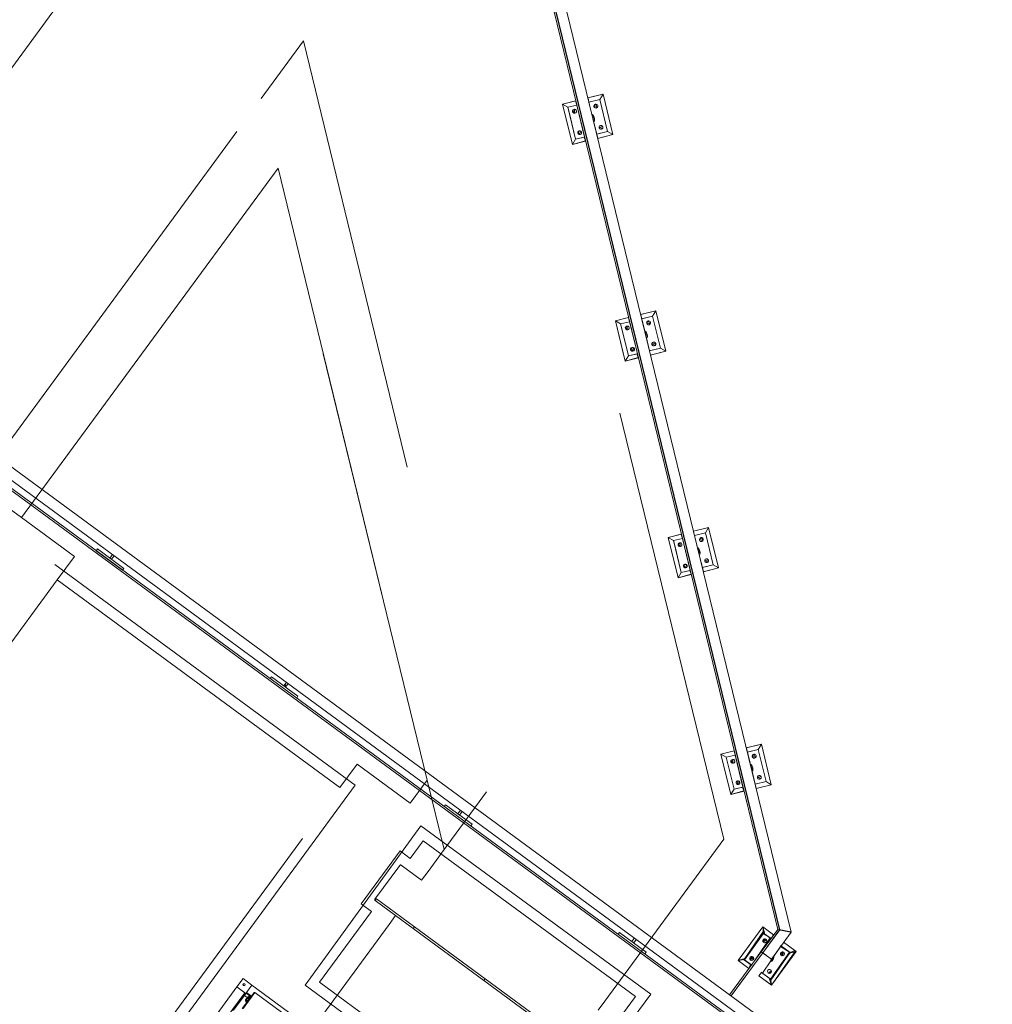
# Model space of a CAD drawing. Header units: metres. Extents: x 135583 to 135939, y 457896 to 458258.
# Tile 361 of 599: x 135800.24 to 135804.68, y 457932.14 to 457936.63. Entities that reach past the tile are written whole.
import ezdxf

# ---------------------------------------------------------------- set-up
doc = ezdxf.new("R2010")
doc.units = ezdxf.units.M
doc.linetypes.add('Hidden', pattern=[4, 2, -2])
doc.layers.add('NIEUWE INSTALLATIE', color=250, linetype='Continuous', lineweight=0)

msp = doc.modelspace()

# ---------------------------------------------------------------- linework, layer by layer
at = {"layer": 'NIEUWE INSTALLATIE'}
for p, q in [((135802.524, 457937.3014), (135803.6985, 457932.4819)), ((135803.7071, 457932.4801), (135802.5326, 457937.2996)), ((135802.5335, 457937.2994), (135803.7081, 457932.4799)), ((135803.7603, 457932.4695), (135802.5858, 457937.289)), ((135804.6772, 457931.3037), (135797.5223, 457936.5603)), ((135797.4937, 457936.5213), (135804.6097, 457931.2933)), ((135797.4712, 457936.4907), (135804.5565, 457931.2852)), ((135804.5677, 457931.2869), (135797.4759, 457936.4971)), ((135802.902, 457936.291), (135802.8318, 457936.2739)), ((135802.902, 457936.291), (135802.8331, 457936.2742)), ((135802.8873, 457936.2668), (135802.902, 457936.291)), ((135802.902, 457936.291), (135802.8873, 457936.2668)), ((135802.902, 457936.291), (135802.8873, 457936.2668)), ((135802.9469, 457936.1064), (135802.902, 457936.291)), ((135802.9469, 457936.1064), (135802.902, 457936.291)), ((135802.7776, 457936.2607), (135802.7174, 457936.246)), ((135802.777, 457936.2606), (135802.7174, 457936.246)), ((135802.7415, 457936.2313), (135802.7174, 457936.246)), ((135802.7174, 457936.246), (135802.7565, 457936.0856)), ((135802.7174, 457936.246), (135802.7415, 457936.2313)), ((135802.7174, 457936.246), (135802.7623, 457936.0614)), ((135802.7174, 457936.246), (135802.7415, 457936.2313)), ((135802.7415, 457936.2313), (135802.7823, 457936.2413)), ((135802.7823, 457936.2413), (135802.7415, 457936.2313)), ((135802.7415, 457936.2313), (135802.7823, 457936.2413)), ((135802.7823, 457936.2413), (135802.777, 457936.2606)), ((135802.8178, 457936.0955), (135802.7823, 457936.2413)), ((135802.7909, 457936.2434), (135802.7885, 457936.2497)), ((135802.7885, 457936.2497), (135802.7901, 457936.2432)), ((135802.7901, 457936.2432), (135802.7909, 457936.2434)), ((135802.8331, 457936.2742), (135802.8349, 457936.2668)), ((135802.8349, 457936.2668), (135802.8378, 457936.2548)), ((135802.8365, 457936.2545), (135802.8873, 457936.2668)), ((135802.8378, 457936.2548), (135802.8873, 457936.2668)), ((135802.8873, 457936.2668), (135802.8378, 457936.2548)), ((135802.8378, 457936.2548), (135802.8621, 457936.155)), ((135802.8691, 457936.2456), (135802.8599, 457936.2368)), ((135802.8599, 457936.2368), (135802.8691, 457936.2456)), ((135802.8599, 457936.2368), (135802.8751, 457936.2301)), ((135802.8751, 457936.2301), (135802.8599, 457936.2368)), ((135802.8751, 457936.2301), (135802.8691, 457936.2456)), ((135802.8691, 457936.2456), (135802.8751, 457936.2301)), ((135802.8873, 457936.2668), (135802.9228, 457936.1211)), ((135802.9228, 457936.1211), (135802.8873, 457936.2668)), ((135802.8873, 457936.2668), (135802.9228, 457936.1211)), ((135802.777, 457936.0856), (135802.7415, 457936.2313)), ((135802.7415, 457936.2313), (135802.7486, 457936.2022)), ((135802.777, 457936.0856), (135802.7415, 457936.2313)), ((135802.7486, 457936.2022), (135802.777, 457936.0856)), ((135802.7719, 457936.222), (135802.7631, 457936.2155)), ((135802.7631, 457936.2155), (135802.7719, 457936.222)), ((135802.7631, 457936.2155), (135802.7715, 457936.204)), ((135802.7715, 457936.204), (135802.7631, 457936.2155)), ((135802.7715, 457936.204), (135802.7719, 457936.222)), ((135802.7719, 457936.222), (135802.7715, 457936.204)), ((135802.8621, 457936.155), (135802.8733, 457936.1091)), ((135802.8019, 457936.122), (135802.7892, 457936.1223)), ((135802.7892, 457936.1223), (135802.7952, 457936.1068)), ((135802.7952, 457936.1068), (135802.7892, 457936.1223)), ((135802.7892, 457936.1223), (135802.8019, 457936.122)), ((135802.7952, 457936.1068), (135802.8019, 457936.122)), ((135802.8019, 457936.122), (135802.7952, 457936.1068)), ((135802.8264, 457936.0976), (135802.822, 457936.1121)), ((135802.822, 457936.1121), (135802.8256, 457936.0974)), ((135802.9228, 457936.1211), (135802.872, 457936.1087)), ((135802.9228, 457936.1211), (135802.8733, 457936.1091)), ((135802.8733, 457936.1091), (135802.9228, 457936.1211)), ((135802.8733, 457936.1091), (135802.8781, 457936.0896)), ((135802.8767, 457936.0893), (135802.9469, 457936.1064)), ((135802.8781, 457936.0896), (135802.9469, 457936.1064)), ((135802.9005, 457936.1438), (135802.8836, 457936.1397)), ((135802.8836, 457936.1397), (135802.9005, 457936.1438)), ((135802.8836, 457936.1397), (135802.9003, 457936.1348)), ((135802.9003, 457936.1348), (135802.8836, 457936.1397)), ((135802.9003, 457936.1348), (135802.9005, 457936.1438)), ((135802.9005, 457936.1438), (135802.9003, 457936.1348)), ((135802.9469, 457936.1064), (135802.9228, 457936.1211)), ((135802.9228, 457936.1211), (135802.9469, 457936.1064)), ((135802.9228, 457936.1211), (135802.9469, 457936.1064)), ((135802.7565, 457936.0856), (135802.7623, 457936.0614)), ((135802.777, 457936.0856), (135802.7623, 457936.0614)), ((135802.7623, 457936.0614), (135802.777, 457936.0856)), ((135802.7623, 457936.0614), (135802.777, 457936.0856)), ((135802.7623, 457936.0614), (135802.822, 457936.0783)), ((135802.7623, 457936.0614), (135802.8226, 457936.0761)), ((135802.777, 457936.0856), (135802.8178, 457936.0955)), ((135802.8178, 457936.0955), (135802.777, 457936.0856)), ((135802.816, 457936.0951), (135802.777, 457936.0856)), ((135802.822, 457936.0783), (135802.816, 457936.0951)), ((135802.8256, 457936.0974), (135802.8264, 457936.0976)), ((135802.8299, 457936.0833), (135802.829, 457936.0833)), ((135802.829, 457936.0833), (135802.8303, 457936.078)), ((135802.8303, 457936.078), (135802.8299, 457936.0833)), ((135803.1428, 457935.3029), (135803.0721, 457935.2857)), ((135803.1428, 457935.3029), (135803.0739, 457935.2861)), ((135803.1281, 457935.2787), (135803.1428, 457935.3029)), ((135803.1428, 457935.3029), (135803.1281, 457935.2787)), ((135803.1428, 457935.3029), (135803.1281, 457935.2787)), ((135803.1877, 457935.1183), (135803.1428, 457935.3029)), ((135803.1877, 457935.1183), (135803.1428, 457935.3029)), ((135803.0184, 457935.2726), (135802.9582, 457935.2579)), ((135803.0178, 457935.2725), (135802.9582, 457935.2579)), ((135802.9823, 457935.2432), (135802.9582, 457935.2579)), ((135802.9582, 457935.2579), (135802.9973, 457935.0975)), ((135802.9582, 457935.2579), (135802.9823, 457935.2432)), ((135802.9582, 457935.2579), (135803.0031, 457935.0733)), ((135802.9582, 457935.2579), (135802.9823, 457935.2432)), ((135802.9823, 457935.2432), (135803.0231, 457935.2532)), ((135803.0231, 457935.2532), (135802.9823, 457935.2432)), ((135802.9823, 457935.2432), (135803.0231, 457935.2532)), ((135803.0231, 457935.2532), (135803.0178, 457935.2725)), ((135803.0586, 457935.1074), (135803.0231, 457935.2532)), ((135803.0317, 457935.2553), (135803.0293, 457935.2616)), ((135803.0293, 457935.2616), (135803.0309, 457935.2551)), ((135803.0309, 457935.2551), (135803.0317, 457935.2553)), ((135803.0739, 457935.2861), (135803.0757, 457935.2787)), ((135803.0757, 457935.2787), (135803.0786, 457935.2667)), ((135803.0769, 457935.2663), (135803.1281, 457935.2787)), ((135803.0786, 457935.2667), (135803.1281, 457935.2787)), ((135803.1281, 457935.2787), (135803.0786, 457935.2667)), ((135803.0786, 457935.2667), (135803.1029, 457935.1669)), ((135803.1099, 457935.2575), (135803.1007, 457935.2487)), ((135803.1007, 457935.2487), (135803.1099, 457935.2575)), ((135803.1007, 457935.2487), (135803.1159, 457935.242)), ((135803.1159, 457935.242), (135803.1007, 457935.2487)), ((135803.1159, 457935.242), (135803.1099, 457935.2575)), ((135803.1099, 457935.2575), (135803.1159, 457935.242)), ((135803.1281, 457935.2787), (135803.1636, 457935.133)), ((135803.1636, 457935.133), (135803.1281, 457935.2787)), ((135803.1281, 457935.2787), (135803.1636, 457935.133)), ((135803.0178, 457935.0975), (135802.9823, 457935.2432)), ((135802.9823, 457935.2432), (135802.9894, 457935.2141)), ((135803.0178, 457935.0975), (135802.9823, 457935.2432)), ((135802.9894, 457935.2141), (135803.0178, 457935.0975)), ((135803.0127, 457935.2339), (135803.0039, 457935.2274)), ((135803.0039, 457935.2274), (135803.0127, 457935.2339)), ((135803.0039, 457935.2274), (135803.0123, 457935.2159)), ((135803.0123, 457935.2159), (135803.0039, 457935.2274)), ((135803.0123, 457935.2159), (135803.0127, 457935.2339)), ((135803.0127, 457935.2339), (135803.0123, 457935.2159)), ((135803.1029, 457935.1669), (135803.1142, 457935.121)), ((135803.0427, 457935.1339), (135803.03, 457935.1342)), ((135803.03, 457935.1342), (135803.036, 457935.1187)), ((135803.036, 457935.1187), (135803.03, 457935.1342)), ((135803.03, 457935.1342), (135803.0427, 457935.1339)), ((135803.036, 457935.1187), (135803.0427, 457935.1339)), ((135803.0427, 457935.1339), (135803.036, 457935.1187)), ((135803.0672, 457935.1095), (135803.0628, 457935.1239)), ((135803.0628, 457935.1239), (135803.0664, 457935.1093)), ((135803.1636, 457935.133), (135803.1123, 457935.1205)), ((135803.1636, 457935.133), (135803.1142, 457935.121)), ((135803.1142, 457935.121), (135803.1636, 457935.133)), ((135803.1142, 457935.121), (135803.1189, 457935.1015)), ((135803.117, 457935.1011), (135803.1877, 457935.1183)), ((135803.1189, 457935.1015), (135803.1877, 457935.1183)), ((135803.1413, 457935.1557), (135803.1244, 457935.1516)), ((135803.1244, 457935.1516), (135803.1413, 457935.1557)), ((135803.1244, 457935.1516), (135803.1411, 457935.1467)), ((135803.1411, 457935.1467), (135803.1244, 457935.1516)), ((135803.1411, 457935.1467), (135803.1413, 457935.1557)), ((135803.1413, 457935.1557), (135803.1411, 457935.1467)), ((135803.1877, 457935.1183), (135803.1636, 457935.133)), ((135803.1636, 457935.133), (135803.1877, 457935.1183)), ((135803.1636, 457935.133), (135803.1877, 457935.1183)), ((135802.9973, 457935.0975), (135803.0031, 457935.0733)), ((135803.0178, 457935.0975), (135803.0031, 457935.0733)), ((135803.0031, 457935.0733), (135803.0178, 457935.0975)), ((135803.0031, 457935.0733), (135803.0178, 457935.0975)), ((135803.0031, 457935.0733), (135803.0628, 457935.0902)), ((135803.0031, 457935.0733), (135803.0634, 457935.088)), ((135803.0178, 457935.0975), (135803.0586, 457935.1074)), ((135803.0586, 457935.1074), (135803.0178, 457935.0975)), ((135803.0568, 457935.107), (135803.0178, 457935.0975)), ((135803.0628, 457935.0902), (135803.0568, 457935.107)), ((135803.0664, 457935.1093), (135803.0672, 457935.1095)), ((135803.0707, 457935.0952), (135803.0698, 457935.0952)), ((135803.0698, 457935.0952), (135803.0711, 457935.0899)), ((135803.0711, 457935.0899), (135803.0707, 457935.0952)), ((135803.3836, 457934.3148), (135803.3139, 457934.2978)), ((135803.3836, 457934.3148), (135803.3147, 457934.298)), ((135803.3689, 457934.2906), (135803.3836, 457934.3148)), ((135803.3836, 457934.3148), (135803.3689, 457934.2906)), ((135803.3836, 457934.3148), (135803.3689, 457934.2906)), ((135803.4285, 457934.1302), (135803.3836, 457934.3148)), ((135803.4285, 457934.1302), (135803.3836, 457934.3148)), ((135803.2592, 457934.2845), (135803.199, 457934.2698)), ((135803.2586, 457934.2844), (135803.199, 457934.2698)), ((135803.2231, 457934.2551), (135803.199, 457934.2698)), ((135803.199, 457934.2698), (135803.2381, 457934.1094)), ((135803.199, 457934.2698), (135803.2231, 457934.2551)), ((135803.199, 457934.2698), (135803.2439, 457934.0852)), ((135803.199, 457934.2698), (135803.2231, 457934.2551)), ((135803.2231, 457934.2551), (135803.2639, 457934.2651)), ((135803.2639, 457934.2651), (135803.2231, 457934.2551)), ((135803.2231, 457934.2551), (135803.2639, 457934.2651)), ((135803.2639, 457934.2651), (135803.2586, 457934.2844)), ((135803.2994, 457934.1193), (135803.2639, 457934.2651)), ((135803.2725, 457934.2671), (135803.2701, 457934.2735)), ((135803.2701, 457934.2735), (135803.2717, 457934.2669)), ((135803.2717, 457934.2669), (135803.2725, 457934.2671)), ((135803.3147, 457934.298), (135803.3165, 457934.2906)), ((135803.3165, 457934.2906), (135803.3194, 457934.2786)), ((135803.3186, 457934.2784), (135803.3689, 457934.2906)), ((135803.3194, 457934.2786), (135803.3689, 457934.2906)), ((135803.3689, 457934.2906), (135803.3194, 457934.2786)), ((135803.3194, 457934.2786), (135803.3437, 457934.1788)), ((135803.3507, 457934.2694), (135803.3415, 457934.2606)), ((135803.3415, 457934.2606), (135803.3507, 457934.2694)), ((135803.3567, 457934.2539), (135803.3507, 457934.2694)), ((135803.3507, 457934.2694), (135803.3567, 457934.2539)), ((135803.3689, 457934.2906), (135803.4044, 457934.1449)), ((135803.4044, 457934.1449), (135803.3689, 457934.2906)), ((135803.3689, 457934.2906), (135803.4044, 457934.1449)), ((135800.5962, 457934.2172), (135800.5903, 457934.2091)), ((135800.5962, 457934.2172), (135800.5903, 457934.2091)), ((135800.7171, 457934.1283), (135800.5962, 457934.2172)), ((135800.7171, 457934.1283), (135800.5962, 457934.2172)), ((135803.2586, 457934.1094), (135803.2231, 457934.2551)), ((135803.2231, 457934.2551), (135803.2302, 457934.226)), ((135803.2586, 457934.1094), (135803.2231, 457934.2551)), ((135803.2302, 457934.226), (135803.2586, 457934.1094)), ((135803.2535, 457934.2457), (135803.2447, 457934.2393)), ((135803.2447, 457934.2393), (135803.2535, 457934.2457)), ((135803.2447, 457934.2393), (135803.2531, 457934.2277)), ((135803.2531, 457934.2277), (135803.2447, 457934.2393)), ((135803.2531, 457934.2277), (135803.2535, 457934.2457)), ((135803.2535, 457934.2457), (135803.2531, 457934.2277)), ((135803.3415, 457934.2606), (135803.3567, 457934.2539)), ((135803.3567, 457934.2539), (135803.3415, 457934.2606)), ((135800.5903, 457934.2091), (135800.705, 457934.1248)), ((135800.6647, 457934.1923), (135800.6526, 457934.1757)), ((135800.6526, 457934.1757), (135800.6607, 457934.1698)), ((135800.6607, 457934.1698), (135800.6728, 457934.1863)), ((135803.3437, 457934.1788), (135803.355, 457934.1328)), ((135800.7111, 457934.1203), (135800.7171, 457934.1283)), ((135800.7111, 457934.1203), (135800.7171, 457934.1283)), ((135803.2835, 457934.1458), (135803.2708, 457934.1461)), ((135803.2708, 457934.1461), (135803.2768, 457934.1306)), ((135803.2768, 457934.1306), (135803.2708, 457934.1461)), ((135803.2708, 457934.1461), (135803.2835, 457934.1458)), ((135803.2768, 457934.1306), (135803.2835, 457934.1458)), ((135803.2835, 457934.1458), (135803.2768, 457934.1306)), ((135803.308, 457934.1214), (135803.3036, 457934.1358)), ((135803.3036, 457934.1358), (135803.3072, 457934.1212)), ((135803.4044, 457934.1449), (135803.3542, 457934.1327)), ((135803.4044, 457934.1449), (135803.355, 457934.1328)), ((135803.355, 457934.1328), (135803.4044, 457934.1449)), ((135803.355, 457934.1328), (135803.3597, 457934.1134)), ((135803.3589, 457934.1132), (135803.4285, 457934.1302)), ((135803.3597, 457934.1134), (135803.4285, 457934.1302)), ((135803.3821, 457934.1676), (135803.3652, 457934.1635)), ((135803.3652, 457934.1635), (135803.3821, 457934.1676)), ((135803.3652, 457934.1635), (135803.3819, 457934.1586)), ((135803.3819, 457934.1586), (135803.3652, 457934.1635)), ((135803.3819, 457934.1586), (135803.3821, 457934.1676)), ((135803.3821, 457934.1676), (135803.3819, 457934.1586)), ((135803.4285, 457934.1302), (135803.4044, 457934.1449)), ((135803.4044, 457934.1449), (135803.4285, 457934.1302)), ((135803.4044, 457934.1449), (135803.4285, 457934.1302)), ((135800.705, 457934.1248), (135800.7111, 457934.1203)), ((135803.2381, 457934.1094), (135803.2439, 457934.0852)), ((135803.2586, 457934.1094), (135803.2439, 457934.0852)), ((135803.2439, 457934.0852), (135803.2586, 457934.1094)), ((135803.2439, 457934.0852), (135803.2586, 457934.1094)), ((135803.2439, 457934.0852), (135803.3036, 457934.102)), ((135803.2439, 457934.0852), (135803.3042, 457934.0999)), ((135803.2586, 457934.1094), (135803.2994, 457934.1193)), ((135803.2994, 457934.1193), (135803.2586, 457934.1094)), ((135803.2976, 457934.1189), (135803.2586, 457934.1094)), ((135803.3036, 457934.102), (135803.2976, 457934.1189)), ((135803.3072, 457934.1212), (135803.308, 457934.1214)), ((135803.3115, 457934.1071), (135803.3106, 457934.1071)), ((135803.3106, 457934.1071), (135803.3119, 457934.1018)), ((135803.3119, 457934.1018), (135803.3115, 457934.1071)), ((135801.3899, 457933.634), (135801.384, 457933.626)), ((135801.5108, 457933.5452), (135801.3899, 457933.634)), ((135801.4584, 457933.6091), (135801.4463, 457933.5926)), ((135801.454, 457933.599), (135801.4463, 457933.5926)), ((135801.4463, 457933.5926), (135801.454, 457933.587)), ((135801.4463, 457933.5926), (135801.4544, 457933.5867)), ((135801.4544, 457933.5867), (135801.454, 457933.599)), ((135801.4544, 457933.5867), (135801.4665, 457933.6032)), ((135801.454, 457933.587), (135801.4544, 457933.5867)), ((135801.5048, 457933.5372), (135801.5108, 457933.5452)), ((135803.6244, 457933.3267), (135803.5547, 457933.3097)), ((135803.6244, 457933.3267), (135803.5555, 457933.3099)), ((135803.6097, 457933.3025), (135803.6244, 457933.3267)), ((135803.6244, 457933.3267), (135803.6097, 457933.3025)), ((135803.6244, 457933.3267), (135803.6097, 457933.3025)), ((135803.6693, 457933.1421), (135803.6244, 457933.3267)), ((135803.6693, 457933.1421), (135803.6244, 457933.3267)), ((135803.5, 457933.2964), (135803.4398, 457933.2817)), ((135803.4994, 457933.2962), (135803.4398, 457933.2817)), ((135803.4639, 457933.267), (135803.4398, 457933.2817)), ((135803.4398, 457933.2817), (135803.4789, 457933.1213)), ((135803.4398, 457933.2817), (135803.4639, 457933.267)), ((135803.4398, 457933.2817), (135803.4847, 457933.0971)), ((135803.4398, 457933.2817), (135803.4639, 457933.267)), ((135803.4639, 457933.267), (135803.5047, 457933.2769)), ((135803.5047, 457933.2769), (135803.4639, 457933.267)), ((135803.4639, 457933.267), (135803.5047, 457933.2769)), ((135803.5047, 457933.2769), (135803.4994, 457933.2962)), ((135803.5402, 457933.1312), (135803.5047, 457933.2769)), ((135803.5133, 457933.279), (135803.5109, 457933.2854)), ((135803.5109, 457933.2854), (135803.5125, 457933.2788)), ((135803.5125, 457933.2788), (135803.5133, 457933.279)), ((135803.5555, 457933.3099), (135803.5573, 457933.3025)), ((135803.5573, 457933.3025), (135803.5602, 457933.2905)), ((135803.5594, 457933.2903), (135803.6097, 457933.3025)), ((135803.5602, 457933.2905), (135803.6097, 457933.3025)), ((135803.6097, 457933.3025), (135803.5602, 457933.2905)), ((135803.5602, 457933.2905), (135803.5846, 457933.1907)), ((135803.5915, 457933.2813), (135803.5823, 457933.2725)), ((135803.5823, 457933.2725), (135803.5915, 457933.2813)), ((135803.5975, 457933.2658), (135803.5915, 457933.2813)), ((135803.5915, 457933.2813), (135803.5975, 457933.2658)), ((135803.6097, 457933.3025), (135803.6452, 457933.1568)), ((135803.6452, 457933.1568), (135803.6097, 457933.3025)), ((135803.6097, 457933.3025), (135803.6452, 457933.1568)), ((135803.4994, 457933.1213), (135803.4639, 457933.267)), ((135803.4639, 457933.267), (135803.471, 457933.2379)), ((135803.4994, 457933.1213), (135803.4639, 457933.267)), ((135803.471, 457933.2379), (135803.4994, 457933.1213)), ((135803.4943, 457933.2576), (135803.4855, 457933.2512)), ((135803.4855, 457933.2512), (135803.4943, 457933.2576)), ((135803.4855, 457933.2512), (135803.4939, 457933.2396)), ((135803.4939, 457933.2396), (135803.4855, 457933.2512)), ((135803.4939, 457933.2396), (135803.4943, 457933.2576)), ((135803.4943, 457933.2576), (135803.4939, 457933.2396)), ((135803.5823, 457933.2725), (135803.5975, 457933.2658)), ((135803.5975, 457933.2658), (135803.5823, 457933.2725)), ((135803.5846, 457933.1907), (135803.5958, 457933.1447)), ((135803.5243, 457933.1577), (135803.5116, 457933.158)), ((135803.5116, 457933.158), (135803.5176, 457933.1425)), ((135803.5176, 457933.1425), (135803.5116, 457933.158)), ((135803.5116, 457933.158), (135803.5243, 457933.1577)), ((135803.5176, 457933.1425), (135803.5243, 457933.1577)), ((135803.5243, 457933.1577), (135803.5176, 457933.1425)), ((135803.5488, 457933.1333), (135803.5444, 457933.1477)), ((135803.5444, 457933.1477), (135803.548, 457933.1331)), ((135803.6452, 457933.1568), (135803.595, 457933.1445)), ((135803.6452, 457933.1568), (135803.5958, 457933.1447)), ((135803.5958, 457933.1447), (135803.6452, 457933.1568)), ((135803.5958, 457933.1447), (135803.6005, 457933.1253)), ((135803.5997, 457933.1251), (135803.6693, 457933.1421)), ((135803.6005, 457933.1253), (135803.6693, 457933.1421)), ((135803.6229, 457933.1795), (135803.606, 457933.1754)), ((135803.606, 457933.1754), (135803.6229, 457933.1795)), ((135803.606, 457933.1754), (135803.6227, 457933.1705)), ((135803.6227, 457933.1705), (135803.606, 457933.1754)), ((135803.6227, 457933.1705), (135803.6229, 457933.1795)), ((135803.6229, 457933.1795), (135803.6227, 457933.1705)), ((135803.6693, 457933.1421), (135803.6452, 457933.1568)), ((135803.6452, 457933.1568), (135803.6693, 457933.1421)), ((135803.6452, 457933.1568), (135803.6693, 457933.1421)), ((135803.4789, 457933.1213), (135803.4847, 457933.0971)), ((135803.4847, 457933.0971), (135803.4994, 457933.1213)), ((135803.4847, 457933.0971), (135803.4994, 457933.1213)), ((135803.4847, 457933.0971), (135803.5444, 457933.1139)), ((135803.4944, 457933.113), (135803.4847, 457933.0971)), ((135803.4847, 457933.0971), (135803.545, 457933.1118)), ((135803.4994, 457933.1213), (135803.4944, 457933.113)), ((135803.4994, 457933.1213), (135803.5402, 457933.1312)), ((135803.5402, 457933.1312), (135803.4994, 457933.1213)), ((135803.5384, 457933.1308), (135803.4994, 457933.1213)), ((135803.5444, 457933.1139), (135803.5384, 457933.1308)), ((135803.548, 457933.1331), (135803.5488, 457933.1333)), ((135803.5523, 457933.119), (135803.5514, 457933.119)), ((135803.5514, 457933.119), (135803.5527, 457933.1137)), ((135803.5527, 457933.1137), (135803.5523, 457933.119)), ((135802.1836, 457933.0509), (135802.1777, 457933.0429)), ((135802.3045, 457932.9621), (135802.1836, 457933.0509)), ((135802.2521, 457933.026), (135802.24, 457933.0095)), ((135802.24, 457933.0095), (135802.248, 457933.0036)), ((135802.248, 457933.0036), (135802.2602, 457933.0201)), ((135802.2985, 457932.9541), (135802.3045, 457932.9621)), ((135802.0704, 457932.9547), (135801.543, 457932.228)), ((135803.1193, 457932.1867), (135802.0704, 457932.9547)), ((135802.9773, 457932.4678), (135802.9714, 457932.4598)), ((135803.0982, 457932.379), (135802.9773, 457932.4678)), ((135803.63, 457932.4933), (135803.5175, 457932.3402)), ((135803.63, 457932.4933), (135803.5206, 457932.3445)), ((135803.5454, 457932.3445), (135803.6343, 457932.4654)), ((135803.5491, 457932.3495), (135803.633, 457932.4734)), ((135803.6985, 457932.4819), (135803.6237, 457932.3801)), ((135803.633, 457932.4734), (135803.63, 457932.4933)), ((135803.6799, 457932.4566), (135803.63, 457932.4933)), ((135803.63, 457932.4933), (135803.6405, 457932.4607)), ((135803.63, 457932.4933), (135803.6343, 457932.4654)), ((135803.6799, 457932.4566), (135803.63, 457932.4933)), ((135803.6301, 457932.3753), (135803.7071, 457932.4801)), ((135803.7081, 457932.4799), (135803.6308, 457932.3748)), ((135803.6343, 457932.4654), (135803.6681, 457932.4405)), ((135803.6697, 457932.3462), (135803.7603, 457932.4695)), ((135803.7071, 457932.4801), (135803.6985, 457932.4819)), ((135803.0458, 457932.4429), (135803.0337, 457932.4264)), ((135803.0337, 457932.4264), (135803.0417, 457932.4205)), ((135803.0417, 457932.4205), (135803.0539, 457932.437)), ((135803.6315, 457932.4616), (135803.5477, 457932.3428)), ((135803.5793, 457932.3196), (135803.664, 457932.4435)), ((135803.664, 457932.4435), (135803.6315, 457932.4616)), ((135803.6326, 457932.4248), (135803.6405, 457932.4375)), ((135803.6326, 457932.4248), (135803.6406, 457932.4375)), ((135803.6334, 457932.4282), (135803.6326, 457932.4248)), ((135803.6334, 457932.4255), (135803.6326, 457932.4248)), ((135803.636, 457932.4386), (135803.6334, 457932.4282)), ((135803.6452, 457932.4349), (135803.6334, 457932.4255)), ((135803.6405, 457932.4375), (135803.636, 457932.4386)), ((135803.6405, 457932.4607), (135803.6671, 457932.4412)), ((135803.6406, 457932.4375), (135803.6452, 457932.4349)), ((135803.6671, 457932.4412), (135803.6681, 457932.4405)), ((135803.6681, 457932.4405), (135803.6799, 457932.4566)), ((135803.7253, 457932.4233), (135803.7157, 457932.4055)), ((135803.7767, 457932.3855), (135803.7253, 457932.4233)), ((135803.7831, 457932.3808), (135803.7253, 457932.4233)), ((135803.0922, 457932.3709), (135803.0982, 457932.379)), ((135803.6237, 457932.38), (135803.4789, 457932.183)), ((135803.6237, 457932.38), (135803.4794, 457932.1837)), ((135803.4854, 457932.1783), (135803.6301, 457932.3753)), ((135803.4859, 457932.1789), (135803.6301, 457932.3753)), ((135803.6301, 457932.3753), (135803.6237, 457932.3801)), ((135803.6301, 457932.3753), (135803.6237, 457932.38)), ((135803.6237, 457932.38), (135803.6301, 457932.3753)), ((135803.7116, 457932.4045), (135803.6288, 457932.2832)), ((135803.6663, 457932.2557), (135803.7527, 457932.3784)), ((135803.7551, 457932.3765), (135803.6663, 457932.2557)), ((135803.6706, 457932.2277), (135803.7831, 457932.3808)), ((135803.6706, 457932.2277), (135803.7767, 457932.3798)), ((135803.7115, 457932.4086), (135803.7551, 457932.3765)), ((135803.7527, 457932.3784), (135803.7116, 457932.4045)), ((135803.7157, 457932.4055), (135803.7551, 457932.3766)), ((135803.7211, 457932.3775), (135803.7157, 457932.3743)), ((135803.7192, 457932.3623), (135803.7188, 457932.3778)), ((135803.7188, 457932.3778), (135803.7272, 457932.3768)), ((135803.7192, 457932.3623), (135803.7211, 457932.3775)), ((135803.7272, 457932.3768), (135803.7203, 457932.3642)), ((135803.7767, 457932.3798), (135803.7527, 457932.3732)), ((135803.7551, 457932.3765), (135803.7767, 457932.3855)), ((135803.7831, 457932.3808), (135803.7551, 457932.3765)), ((135803.7551, 457932.3766), (135803.7551, 457932.3765)), ((135803.5175, 457932.3402), (135803.5491, 457932.3495)), ((135803.5206, 457932.3445), (135803.5175, 457932.3402)), ((135803.5175, 457932.3402), (135803.5454, 457932.3445)), ((135803.5427, 457932.3441), (135803.5175, 457932.3402)), ((135803.5175, 457932.3402), (135803.5665, 457932.3042)), ((135803.5175, 457932.3402), (135803.5675, 457932.3035)), ((135803.5752, 457932.3226), (135803.5427, 457932.3441)), ((135803.5793, 457932.3196), (135803.5454, 457932.3445)), ((135803.5477, 457932.3428), (135803.5785, 457932.3202)), ((135803.5734, 457932.3442), (135803.585, 457932.3542)), ((135803.5734, 457932.3442), (135803.5857, 457932.3534)), ((135803.5737, 457932.3448), (135803.5734, 457932.3442)), ((135803.5752, 457932.3447), (135803.5734, 457932.3442)), ((135803.5784, 457932.3534), (135803.5737, 457932.3448)), ((135803.5869, 457932.3481), (135803.5752, 457932.3447)), ((135803.5857, 457932.3534), (135803.5784, 457932.3534)), ((135803.585, 457932.3542), (135803.5869, 457932.3481)), ((135803.6503, 457932.3605), (135803.6453, 457932.3642)), ((135803.6698, 457932.3462), (135803.6503, 457932.3605)), ((135803.66, 457932.3534), (135803.6554, 457932.3568)), ((135803.6697, 457932.3462), (135803.6601, 457932.3533)), ((135803.7527, 457932.3732), (135803.6671, 457932.2503)), ((135803.7157, 457932.3743), (135803.7186, 457932.3642)), ((135803.7186, 457932.3642), (135803.7192, 457932.3623)), ((135803.7203, 457932.3642), (135803.7192, 457932.3623)), ((135803.5665, 457932.3042), (135803.5675, 457932.3035)), ((135803.5675, 457932.3035), (135803.5752, 457932.3226)), ((135803.5785, 457932.3202), (135803.5793, 457932.3196)), ((135803.6249, 457932.2861), (135803.613, 457932.27)), ((135803.6663, 457932.2557), (135803.6227, 457932.2877)), ((135803.66, 457932.2603), (135803.6249, 457932.2861)), ((135803.665, 457932.2905), (135803.66, 457932.287)), ((135803.66, 457932.287), (135803.6601, 457932.2867)), ((135803.6601, 457932.2867), (135803.6623, 457932.2817)), ((135803.6623, 457932.2817), (135803.6641, 457932.2912)), ((135803.6623, 457932.2817), (135803.665, 457932.2905)), ((135803.6671, 457932.2855), (135803.6639, 457932.2829)), ((135803.6641, 457932.2912), (135803.6671, 457932.2855)), ((135801.2324, 457932.2195), (135801.2604, 457932.2576)), ((135801.2604, 457932.2576), (135801.3007, 457932.228)), ((135803.6127, 457932.2703), (135803.6706, 457932.2277)), ((135803.613, 457932.27), (135803.6691, 457932.2288)), ((135803.6288, 457932.2832), (135803.6641, 457932.2573)), ((135803.6706, 457932.2277), (135803.66, 457932.2603)), ((135803.6639, 457932.2829), (135803.6623, 457932.2817)), ((135803.6641, 457932.2573), (135803.6663, 457932.2557)), ((135803.6663, 457932.2557), (135803.6706, 457932.2277)), ((135803.6671, 457932.2503), (135803.6702, 457932.2302)), ((135801.0352, 457931.951), (135801.2324, 457932.2195)), ((135801.2727, 457932.1899), (135801.2324, 457932.2195)), ((135801.2324, 457932.2195), (135801.2679, 457932.1934)), ((135801.2755, 457932.1936), (135801.3007, 457932.228)), ((135801.3007, 457932.228), (135801.2755, 457932.1937)), ((135801.3007, 457932.228), (135802.6546, 457931.2333)), ((135801.543, 457932.228), (135802.5177, 457931.5119)), ((135803.6691, 457932.2288), (135803.6706, 457932.2277)), ((135803.6702, 457932.2302), (135803.6706, 457932.2277)), ((135801.1195, 457931.9914), (135801.2679, 457932.1934)), ((135801.2623, 457932.1807), (135801.2124, 457932.1128)), ((135801.2165, 457932.1133), (135801.2664, 457932.1813)), ((135801.3103, 457932.1937), (135801.2568, 457932.1209)), ((135801.2584, 457932.1197), (135801.3119, 457932.1925)), ((135801.3144, 457932.1942), (135801.261, 457932.1215)), ((135801.2694, 457932.1904), (135801.2623, 457932.1807)), ((135801.2664, 457932.1813), (135801.2738, 457932.1913)), ((135801.2914, 457932.1629), (135801.2664, 457932.1813)), ((135801.2664, 457932.1813), (135801.2914, 457932.1629)), ((135801.2708, 457932.1606), (135801.2757, 457932.1674)), ((135801.2708, 457932.1606), (135801.2734, 457932.161)), ((135801.2712, 457932.1581), (135801.2708, 457932.1606)), ((135801.2712, 457932.1581), (135801.2734, 457932.161)), ((135801.2734, 457932.161), (135801.2783, 457932.1677)), ((135801.2738, 457932.1913), (135801.2755, 457932.1936)), ((135801.2744, 457932.1921), (135801.2738, 457932.1913)), ((135801.2987, 457932.1729), (135801.2738, 457932.1913)), ((135801.2755, 457932.1936), (135801.3002, 457932.1754)), ((135801.2757, 457932.1674), (135801.2783, 457932.1677)), ((135801.2762, 457932.1648), (135801.2757, 457932.1674)), ((135801.2773, 457932.1668), (135801.277, 457932.1664)), ((135801.2874, 457932.1753), (135801.2824, 457932.1686)), ((135801.285, 457932.169), (135801.2824, 457932.1686)), ((135801.2849, 457932.1606), (135801.2852, 457932.161)), ((135801.2899, 457932.1757), (135801.285, 457932.169)), ((135801.2854, 457932.1664), (135801.285, 457932.169)), ((135801.2904, 457932.1731), (135801.2854, 457932.1664)), ((135801.2899, 457932.1757), (135801.2874, 457932.1753)), ((135801.2904, 457932.1731), (135801.2899, 457932.1757)), ((135801.2965, 457932.1749), (135801.2981, 457932.1738)), ((135801.2988, 457932.1735), (135801.3126, 457932.1922)), ((135801.3119, 457932.1925), (135801.3103, 457932.1937)), ((135801.8931, 457931.7691), (135801.3144, 457932.1943)), ((135801.893, 457931.7691), (135801.3144, 457932.1942)), ((135802.5864, 457931.4614), (135803.1193, 457932.1867)), ((135803.4794, 457932.1837), (135803.4859, 457932.1789))]:
    msp.add_line(p, q, dxfattribs=at)
at = {"layer": 'NIEUWE INSTALLATIE', "linetype": 'Hidden'}
for p, q in [((135803.4521, 457932.8931), (135802.463, 457936.9516)), ((135803.4521, 457932.8931), (135802.463, 457936.9516)), ((135800.5365, 457936.8628), (135799.2418, 457935.1005)), ((135800.5365, 457936.8628), (135799.2418, 457935.1005)), ((135801.5356, 457936.5337), (135801.3424, 457936.2707)), ((135801.5356, 457936.5337), (135801.3424, 457936.2707)), ((135801.5356, 457936.5337), (135802.3701, 457933.1093)), ((135801.5356, 457936.5337), (135802.3701, 457933.1093)), ((135800.0477, 457934.5084), (135801.3424, 457936.2707)), ((135800.0477, 457934.5084), (135801.3424, 457936.2707)), ((135800.2491, 457934.3604), (135801.4197, 457935.9536)), ((135801.4197, 457935.9536), (135800.2491, 457934.3604)), ((135800.2491, 457934.3604), (135801.4197, 457935.9536)), ((135801.4197, 457935.9536), (135800.2491, 457934.3604)), ((135801.4197, 457935.9536), (135802.0996, 457933.1634)), ((135802.0996, 457933.1634), (135801.4197, 457935.9536)), ((135801.4197, 457935.9536), (135802.0996, 457933.1634)), ((135802.0996, 457933.1634), (135801.4197, 457935.9536)), ((135800.2491, 457934.3604), (135800.0477, 457934.5084)), ((135800.2491, 457934.3604), (135800.0477, 457934.5084)), ((135800.4909, 457934.1828), (135800.2491, 457934.3604)), ((135800.4909, 457934.1828), (135800.2491, 457934.3604)), ((135800.4909, 457934.1828), (135800.2491, 457934.3604)), ((135800.4909, 457934.1828), (135800.2491, 457934.3604)), ((135800.4909, 457934.1828), (135800.4124, 457934.0759)), ((135800.4909, 457934.1828), (135800.4124, 457934.0759)), ((135800.4909, 457934.1828), (135800.4124, 457934.0759)), ((135800.4909, 457934.1828), (135800.4124, 457934.0759)), ((135799.0178, 457932.2622), (135800.4017, 457934.1458)), ((135799.0178, 457932.2622), (135800.4017, 457934.1458)), ((135800.4017, 457934.1458), (135801.7717, 457933.1393)), ((135800.4017, 457934.1458), (135801.7717, 457933.1393)), ((135800.4124, 457934.0759), (135799.0581, 457932.2326)), ((135800.4124, 457934.0759), (135799.0581, 457932.2326)), ((135801.7018, 457933.1286), (135800.4124, 457934.0759)), ((135801.7018, 457933.1286), (135800.4124, 457934.0759)), ((135801.7018, 457933.1286), (135801.7803, 457933.2354)), ((135801.7018, 457933.1286), (135801.7803, 457933.2354)), ((135802.0221, 457933.0578), (135801.7803, 457933.2354)), ((135802.0221, 457933.0578), (135801.7803, 457933.2354)), ((135801.7717, 457933.1393), (135800.3879, 457931.2557)), ((135801.7717, 457933.1393), (135800.3879, 457931.2557)), ((135802.0221, 457933.0578), (135802.0996, 457933.1634)), ((135802.0221, 457933.0578), (135802.0996, 457933.1634)), ((135802.1769, 457932.8463), (135802.0996, 457933.1634)), ((135802.1769, 457932.8463), (135802.0996, 457933.1634)), ((135800.3476, 457931.2853), (135801.7018, 457933.1286)), ((135800.3476, 457931.2853), (135801.7018, 457933.1286)), ((135802.1769, 457932.8463), (135802.3701, 457933.1093)), ((135802.1769, 457932.8463), (135802.3701, 457933.1093)), ((135802.0823, 457932.8865), (135802.0231, 457932.8059)), ((135802.0823, 457932.8865), (135802.0231, 457932.8059)), ((135803.0494, 457932.176), (135802.0823, 457932.8865)), ((135803.0494, 457932.176), (135802.0823, 457932.8865)), ((135802.9096, 457932.1546), (135803.4521, 457932.8931)), ((135802.9096, 457932.1546), (135803.4521, 457932.8931)), ((135801.7988, 457932.5985), (135801.9764, 457932.8402)), ((135801.7988, 457932.5985), (135801.9764, 457932.8402)), ((135801.9764, 457932.8402), (135801.9828, 457932.8355)), ((135801.9764, 457932.8402), (135801.9828, 457932.8355)), ((135802.0231, 457932.8059), (135801.9828, 457932.8355)), ((135802.0231, 457932.8059), (135801.9828, 457932.8355)), ((135802.1769, 457932.8463), (135802.1037, 457932.7467)), ((135802.1769, 457932.8463), (135802.1037, 457932.7467)), ((135801.975, 457932.7742), (135801.8614, 457932.6195)), ((135801.975, 457932.7742), (135801.8614, 457932.6195)), ((135802.0741, 457932.7064), (135801.9806, 457932.7751)), ((135802.0741, 457932.7064), (135801.9806, 457932.7751)), ((135802.1037, 457932.7467), (135802.0741, 457932.7064)), ((135802.1037, 457932.7467), (135802.0741, 457932.7064)), ((135801.8622, 457932.6139), (135801.8681, 457932.622)), ((135801.8622, 457932.6139), (135801.8681, 457932.622)), ((135801.8622, 457932.6139), (135801.9557, 457932.5452)), ((135801.8622, 457932.6139), (135801.9557, 457932.5452)), ((135801.8681, 457932.622), (135802.0422, 457932.4941)), ((135801.8681, 457932.622), (135802.0422, 457932.4941)), ((135801.8455, 457932.5641), (135801.6087, 457932.2418)), ((135801.8455, 457932.5641), (135801.6087, 457932.2418)), ((135801.8052, 457932.5937), (135801.7988, 457932.5985)), ((135801.8052, 457932.5937), (135801.7988, 457932.5985)), ((135801.8052, 457932.5937), (135801.8455, 457932.5641)), ((135801.8052, 457932.5937), (135801.8455, 457932.5641)), ((135801.9557, 457932.5452), (135801.9261, 457932.5049)), ((135801.9557, 457932.5452), (135801.9261, 457932.5049)), ((135802.0363, 457932.486), (135801.9557, 457932.5452)), ((135802.0363, 457932.486), (135801.9557, 457932.5452)), ((135801.9261, 457932.5049), (135801.0318, 457931.2877)), ((135801.9261, 457932.5049), (135801.0318, 457931.2877)), ((135802.0422, 457932.4941), (135802.0363, 457932.486)), ((135802.0422, 457932.4941), (135802.0363, 457932.486)), ((135802.3586, 457932.2492), (135802.0363, 457932.486)), ((135802.3586, 457932.2492), (135802.0363, 457932.486)), ((135802.0422, 457932.4941), (135802.3646, 457932.2572)), ((135802.0422, 457932.4941), (135802.3646, 457932.2572)), ((135801.6087, 457932.2418), (135802.5757, 457931.5313)), ((135801.6087, 457932.2418), (135802.5757, 457931.5313)), ((135802.3646, 457932.2572), (135802.3586, 457932.2492)), ((135802.3646, 457932.2572), (135802.3586, 457932.2492)), ((135802.681, 457932.0124), (135802.3586, 457932.2492)), ((135802.681, 457932.0124), (135802.3586, 457932.2492)), ((135802.3646, 457932.2572), (135802.6869, 457932.0204)), ((135802.3646, 457932.2572), (135802.6869, 457932.0204)), ((135802.88, 457932.1143), (135802.9096, 457932.1546)), ((135802.88, 457932.1143), (135802.9096, 457932.1546)), ((135802.9902, 457932.0954), (135803.0494, 457932.176)), ((135802.9902, 457932.0954), (135803.0494, 457932.176))]:
    msp.add_line(p, q, dxfattribs=at)
at = {"layer": 'NIEUWE INSTALLATIE', "flags": 128}
for points in [[(135801.272, 457932.1597), (135801.2715, 457932.159), (135801.2712, 457932.1581)], [(135801.2734, 457932.161), (135801.2726, 457932.1604), (135801.272, 457932.1597)], [(135801.2874, 457932.1753), (135801.2882, 457932.175), (135801.2891, 457932.1745)], [(135801.2891, 457932.1745), (135801.2898, 457932.1739), (135801.2904, 457932.1731)]]:
    msp.add_lwpolyline(points, dxfattribs=at)
at = {"layer": 'NIEUWE INSTALLATIE', "extrusion": (0, 0, -1)}
for centre, major_axis, ratio, start_param, end_param in [((135802.8689, 457936.2366), (0.00006, -0.009), 1, 1.338973, 4.480565), ((135802.8689, 457936.2366), (0.00769, -0.00468), 1, 5.497787, 8.63938), ((135802.7717, 457936.213), (0.00874, 0.00213), 1, 3.141593, 6.283185), ((135802.7717, 457936.213), (0.00769, -0.00468), 1, 5.497787, 8.63938), ((135802.8321, 457936.1762), (0.015, -0.0273), 1, 4.45059, 5.721651), ((135802.8321, 457936.1762), (0.026, -0.0032), 1, 5.658662, 6.182261), ((135802.8926, 457936.1395), (0.00213, -0.00874), 1, 1.570796, 4.712389), ((135802.7954, 457936.1158), (0.00213, -0.00874), 1, 1.570796, 4.712389), ((135802.7954, 457936.1158), (0.00531, -0.00726), 1, 5.105088, 8.246681), ((135802.8926, 457936.1395), (0.00213, -0.00874), 1, 4.712389, 7.853982), ((135803.1097, 457935.2485), (0.00006, -0.009), 1, 1.338973, 4.480565), ((135803.1097, 457935.2485), (0.00769, -0.00468), 1, 5.497787, 8.63938), ((135803.0125, 457935.2249), (0.00874, 0.00213), 1, 3.141593, 6.283185), ((135803.0125, 457935.2249), (0.00769, -0.00468), 1, 5.497787, 8.63938), ((135803.0729, 457935.1881), (0.015, -0.0273), 1, 4.45059, 5.497787), ((135803.0729, 457935.1881), (0.026, -0.0032), 1, 5.658662, 6.182261), ((135803.1334, 457935.1514), (0.00213, -0.00874), 1, 1.570796, 4.712389), ((135803.0362, 457935.1277), (0.00213, -0.00874), 1, 1.570796, 4.712389), ((135803.0362, 457935.1277), (0.00531, -0.00726), 1, 5.105088, 8.246681), ((135803.1334, 457935.1514), (0.00213, -0.00874), 1, 4.712389, 7.853982), ((135803.3505, 457934.2604), (0.00006, -0.009), 1, 1.338973, 4.480565), ((135803.3505, 457934.2604), (0.00769, -0.00468), 1, 5.497787, 8.63938), ((135803.2533, 457934.2367), (0.00874, 0.00213), 1, 3.141593, 6.283185), ((135803.2533, 457934.2367), (0.00769, -0.00468), 1, 5.497787, 8.63938), ((135803.3137, 457934.2), (0.015, -0.0273), 1, 4.45059, 5.497787), ((135803.3137, 457934.2), (0.026, -0.0032), 1, 5.658662, 6.182261), ((135803.3742, 457934.1633), (0.00213, -0.00874), 1, 1.570796, 4.712389), ((135803.277, 457934.1396), (0.00213, -0.00874), 1, 1.570796, 4.712389), ((135803.277, 457934.1396), (0.00531, -0.00726), 1, 5.105088, 8.246681), ((135803.3742, 457934.1633), (0.00213, -0.00874), 1, 4.712389, 7.853982), ((135803.5913, 457933.2723), (0.00006, -0.009), 1, 1.338973, 4.480565), ((135803.5913, 457933.2723), (0.00769, -0.00468), 1, 5.497787, 8.63938), ((135803.4941, 457933.2486), (0.00874, 0.00213), 1, 3.141593, 6.283185), ((135803.4941, 457933.2486), (0.00769, -0.00468), 1, 5.497787, 8.63938), ((135803.5546, 457933.2119), (0.015, -0.0273), 1, 4.45059, 5.497787), ((135803.5546, 457933.2119), (0.026, -0.0032), 1, 5.658662, 6.182261), ((135803.615, 457933.1752), (0.00213, -0.00874), 1, 1.570796, 4.712389), ((135803.5178, 457933.1515), (0.00213, -0.00874), 1, 1.570796, 4.712389), ((135803.5178, 457933.1515), (0.00531, -0.00726), 1, 5.105088, 8.246681), ((135803.615, 457933.1752), (0.00213, -0.00874), 1, 4.712389, 7.853982), ((135803.6396, 457932.4304), (0.00136, -0.0089), 1, 5.497787, 8.63938), ((135803.6396, 457932.4304), (0.00725, -0.00533), 1, 3.141593, 6.283185), ((135803.6503, 457932.3605), (-0.0195, 0.0143), 0.000001, 5.239364, 7.0766), ((135803.6503, 457932.3605), (-0.0241, 0.0019), 1, 0.553574, 0.777974), ((135803.7202, 457932.3712), (0.00136, -0.0089), 1, 5.497787, 8.63938), ((135803.7202, 457932.3712), (-0.00685, -0.00583), 1, 1.338973, 4.480565), ((135803.5804, 457932.3498), (-0.00215, -0.00874), 1, 5.105088, 8.246681), ((135803.5804, 457932.3498), (-0.00533, -0.00725), 1, 1.570796, 4.712389), ((135803.6503, 457932.3605), (-0.0195, 0.0143), 0.000001, 4.977238, 5.450591), ((135803.6503, 457932.3605), (0.0088, -0.0299), 1, 4.89841, 6.157115), ((135803.6503, 457932.3605), (0.0142, -0.022), 1, 5.658662, 6.182261), ((135803.6503, 457932.3605), (0.0008, -0.0241), 1, 5.153764, 5.378163), ((135803.661, 457932.2906), (-0.00533, -0.00725), 1, 4.712389, 7.853982), ((135803.661, 457932.2906), (-0.00533, -0.00725), 1, 1.570796, 4.712389)]:
    msp.add_ellipse(centre, major_axis=major_axis, ratio=ratio, start_param=start_param, end_param=end_param, dxfattribs=at)
at = {"layer": 'NIEUWE INSTALLATIE', "linetype": 'Hidden'}
for centre, major_axis, start_param, end_param in [((135801.9783, 457932.7719), (0.00323, 0.00235), 0.307711, 1.878507), ((135801.9783, 457932.7719), (0.00323, 0.00235), 0.307711, 1.878507), ((135801.9783, 457932.7719), (0.00398, 0.00043), 1.090883, 2.13808), ((135801.9783, 457932.7719), (0.00398, 0.00043), 1.090883, 2.13808), ((135801.8646, 457932.6171), (0.00243, 0.00317), 1.591355, 3.162151), ((135801.8646, 457932.6171), (0.00243, 0.00317), 1.591355, 3.162151), ((135801.8646, 457932.6171), (0.00162, 0.00366), 1.616708, 2.925705), ((135801.8646, 457932.6171), (0.00162, 0.00366), 1.616708, 2.925705)]:
    msp.add_ellipse(centre, major_axis=major_axis, ratio=1, start_param=start_param, end_param=end_param, dxfattribs=at)
at = {"layer": 'NIEUWE INSTALLATIE'}
for centre, major_axis, ratio, start_param, end_param in [((135803.6503, 457932.3605), (-0.0195, 0.0143), 0.000001, 4.45059, 7.592182), ((135801.2647, 457932.2296), (-0.00403, 0.00296), 1, 4.712389, 7.853982), ((135801.2647, 457932.2296), (0.00296, 0.00403), 1, 3.141593, 6.283185), ((135801.276, 457932.1568), (-0.00403, 0.00296), 0.969501, 0, 1.570796), ((135801.276, 457932.1568), (-0.00403, 0.00296), 0.969501, 1.570796, 3.141593), ((135801.281, 457932.1635), (-0.00403, 0.00296), 0.969501, 0.380744, 3.141592), ((135801.2813, 457932.1639), (-0.00403, 0.00296), 0.969501, 5.093134, 7.853982), ((135801.281, 457932.1635), (-0.00395, 0.0029), 0.969501, 5.497787, 8.63938), ((135801.2813, 457932.1639), (-0.00395, 0.0029), 0.969501, 5.497787, 8.63938), ((135801.281, 457932.1635), (-0.00403, 0.00296), 0.969501, 3.141593, 5.902441), ((135801.2813, 457932.1639), (-0.00403, 0.00296), 0.969501, 1.570796, 4.331644), ((135801.276, 457932.1568), (-0.00403, 0.00296), 0.969501, 3.141593, 4.712389), ((135801.281, 457932.1635), (-0.00395, 0.0029), 0.969501, 2.356194, 5.497787), ((135801.2813, 457932.1639), (-0.00395, 0.0029), 0.969501, 2.356194, 5.497787), ((135801.2862, 457932.1706), (-0.00403, 0.00296), 0.969501, 6.283185, 7.853982), ((135801.2862, 457932.1706), (-0.00403, 0.00296), 0.969501, 4.712389, 6.283185), ((135801.2862, 457932.1706), (-0.00403, 0.00296), 0.969501, 1.570796, 3.141593), ((135801.2869, 457932.1716), (-0.000403, 0.000296), 0.969501, 4.71239, 7.853983), ((135801.2869, 457932.1716), (-0.000403, 0.000296), 0.969501, 1.570795, 4.712388), ((135801.2862, 457932.1706), (-0.00403, 0.00296), 0.969501, 3.141593, 4.712389)]:
    msp.add_ellipse(centre, major_axis=major_axis, ratio=ratio, start_param=start_param, end_param=end_param, dxfattribs=at)
for points, knots in [([(135803.7603, 457932.4695), (135803.7603, 457932.4695), (135803.7597, 457932.4696), (135803.7571, 457932.4701), (135803.7536, 457932.4708), (135803.7501, 457932.4715), (135803.7473, 457932.4721), (135803.7442, 457932.4727), (135803.741, 457932.4734), (135803.7376, 457932.474), (135803.7342, 457932.4747), (135803.7308, 457932.4754), (135803.7274, 457932.4761), (135803.7242, 457932.4767), (135803.7211, 457932.4773), (135803.7182, 457932.4779), (135803.7148, 457932.4786), (135803.7113, 457932.4793), (135803.7086, 457932.4798), (135803.7081, 457932.48), (135803.7081, 457932.4799)], [0, 0, 0, 0, 0.083333, 0.166667, 0.25, 0.291667, 0.333333, 0.375, 0.416667, 0.458333, 0.5, 0.541667, 0.583333, 0.625, 0.666667, 0.708333, 0.75, 0.833333, 0.916667, 1, 1, 1, 1]), ([(135801.2679, 457932.1934), (135801.2681, 457932.1933), (135801.2684, 457932.193), (135801.2689, 457932.1925), (135801.2692, 457932.1921), (135801.2694, 457932.1917), (135801.2695, 457932.1915), (135801.2695, 457932.1913), (135801.2696, 457932.191), (135801.2696, 457932.1907), (135801.2695, 457932.1905), (135801.2694, 457932.1904)], [-1, -1, -1, -1, -0.857143, -0.714286, -0.571429, -0.5, -0.428571, -0.357143, -0.285714, -0.142857, 0, 0, 0, 0])]:
    msp.add_open_spline(points, degree=3, knots=knots, dxfattribs=at)
for points in [[(135803.6287, 457932.3713), (135803.6293, 457932.3726), (135803.63, 457932.3737), (135803.6308, 457932.3748)], [(135803.6698, 457932.3462), (135803.6689, 457932.3451), (135803.6681, 457932.3441), (135803.6671, 457932.3431)], [(135801.272, 457932.1597), (135801.2724, 457932.1603), (135801.2733, 457932.1611), (135801.2752, 457932.1618), (135801.2772, 457932.1617), (135801.2784, 457932.1611), (135801.2789, 457932.1607)], [(135801.275, 457932.1554), (135801.2749, 457932.1555), (135801.2748, 457932.1557), (135801.2748, 457932.156), (135801.2749, 457932.1561)], [(135801.2749, 457932.1561), (135801.275, 457932.1562), (135801.2752, 457932.1563), (135801.2755, 457932.1563), (135801.2756, 457932.1562)], [(135801.2757, 457932.1555), (135801.2756, 457932.1554), (135801.2754, 457932.1553), (135801.2752, 457932.1553), (135801.275, 457932.1554)], [(135801.2756, 457932.1562), (135801.2757, 457932.1561), (135801.2758, 457932.1559), (135801.2758, 457932.1556), (135801.2757, 457932.1555)], [(135801.3103, 457932.1937), (135801.3104, 457932.1939), (135801.3107, 457932.1942), (135801.3112, 457932.1945), (135801.3119, 457932.1948), (135801.3125, 457932.1948), (135801.3132, 457932.1948), (135801.3138, 457932.1946), (135801.3142, 457932.1943), (135801.3144, 457932.1942)], [(135801.313, 457932.1928), (135801.3129, 457932.1928), (135801.3127, 457932.1929), (135801.3124, 457932.1928), (135801.3121, 457932.1927), (135801.3119, 457932.1926), (135801.3119, 457932.1925)], [(135801.3144, 457932.1943), (135801.3144, 457932.1943), (135801.3144, 457932.1943), (135801.3143, 457932.1943)]]:
    msp.add_open_spline(points, degree=3, dxfattribs=at)

doc.saveas('drawing.dxf')
